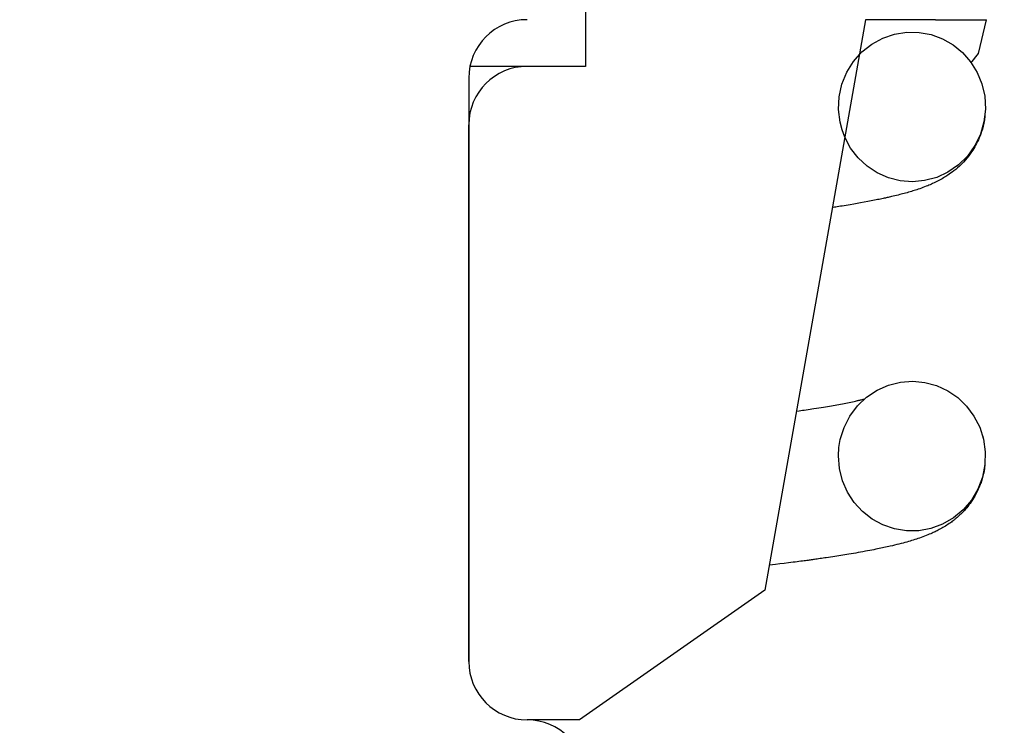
# Model space of a CAD drawing. Extents: x -169 to 7270, y -140 to 2984.
# Tile 319 of 656: x 1604.827 to 1605.354, y 973.286 to 973.663. Entities that reach past the tile are written whole.
import ezdxf

# ---------------------------------------------------------------- set-up
doc = ezdxf.new("R2010")
doc.units = 0
doc.header["$MEASUREMENT"] = 0
doc.header["$PDSIZE"] = 1
doc.layers.get('DEFPOINTS').update_dxf_attribs({"linetype": 'CONTINUOUS'})
doc.layers.add('DIM', color=3, linetype='CONTINUOUS')
doc.layers.add('SPILL-BUCKET', color=1, linetype='CONTINUOUS')
doc.styles.add('SIMPLEX', font='simplex')
doc.dimstyles.new('DIM64', dxfattribs={"dimscale": 64, "dimtxt": 0.09375, "dimasz": 0.09375, "dimexe": 0.0625, "dimexo": 0.0625, "dimgap": 0.046875, "dimtad": 1, "dimdec": 4, "dimzin": 3, "dimdsep": 46, "dimlunit": 4, "dimtxsty": 'SIMPLEX', "dimcen": 0, "dimclrd": 256, "dimclre": 256, "dimclrt": 256, "dimadec": 0, "dimazin": 0, "dimtfac": 1, "dimtdec": 4, "dimtmove": 0, "dimatfit": 3, "dimfxl": 1, "dimfrac": 2, "dimtolj": 1, "dimtzin": 0, "dimarcsym": 0})

# ---------------------------------------------------------------- blocks, each defined once
blk = doc.blocks.new('*D113')
at = {"layer": 'DEFPOINTS', "color": 0, "transparency": 16777216}
for p in [(1368.54722, 978.29596), (2031.77254, 978.01471), (1368.54722, 700.52328)]:
    blk.add_point(p, dxfattribs=at)
at = {"layer": 'DIM', "lineweight": -2, "transparency": 16777216}
for p, q in [((1368.54722, 974.29596), (1368.54722, 696.52328)), ((2031.77254, 974.01471), (2031.77254, 696.52328)), ((2025.77254, 700.52328), (1374.54722, 700.52328))]:
    blk.add_line(p, q, dxfattribs=at)
at = {"layer": 'DIM', "transparency": 16777216}
for points in [[(1374.54722, 701.52328), (1374.54722, 699.52328), (1368.54722, 700.52328)], [(2025.77254, 701.52328), (2025.77254, 699.52328), (2031.77254, 700.52328)]]:
    blk.add_solid(points, dxfattribs=at)
at = {"layer": 'DIM', "transparency": 16777216, "insert": (1700.15988, 708.09471), "char_height": 6, "attachment_point": 5, "style": 'SIMPLEX'}
blk.add_mtext('\\A1;55\'-3 1/4" (F.V. TANK SLAB)', dxfattribs=at)

msp = doc.modelspace()

# ---------------------------------------------------------------- linework, layer by layer
at = {"layer": 'SPILL-BUCKET', "linetype": 'Continuous'}
for p, q in [((1605.12965, 973.77246), (1605.12965, 973.63818)), ((1605.27955, 973.66316), (1605.22572, 973.35787)), ((1605.31702, 973.66316), (1605.27955, 973.66316)), ((1605.09063, 973.63818), (1605.06782, 973.63818)), ((1605.09842, 973.63818), (1605.09063, 973.63818)), ((1605.12965, 973.63818), (1605.09842, 973.63818)), ((1605.22572, 973.35787), (1605.12653, 973.28842)), ((1605.12653, 973.28842), (1605.09842, 973.28842))]:
    msp.add_line(p, q, dxfattribs=at)
at = {"layer": 'SPILL-BUCKET', "color": 7, "linetype": 'Continuous'}
for p, q in [((1605.31702, 973.66316), (1605.34444, 973.66316)), ((1605.34012, 973.64508), (1605.34444, 973.66316)), ((1605.283, 973.6501), (1605.28892, 973.65333)), ((1605.28892, 973.65333), (1605.29518, 973.65545)), ((1605.29518, 973.65545), (1605.30172, 973.65648)), ((1605.30172, 973.65648), (1605.30825, 973.65639)), ((1605.30825, 973.65639), (1605.31467, 973.65521)), ((1605.31467, 973.65521), (1605.32078, 973.65296)), ((1605.32078, 973.65296), (1605.32644, 973.64974)), ((1605.27772, 973.64591), (1605.283, 973.6501)), ((1605.32644, 973.64974), (1605.33153, 973.64558)), ((1605.27317, 973.6408), (1605.27772, 973.64591)), ((1605.33153, 973.64558), (1605.33587, 973.64064)), ((1605.33601, 973.63993), (1605.34012, 973.64508)), ((1605.26955, 973.63499), (1605.27317, 973.6408)), ((1605.33587, 973.64064), (1605.33938, 973.63495)), ((1605.06719, 973.63193), (1605.06719, 973.31965)), ((1605.26696, 973.62863), (1605.26955, 973.63499)), ((1605.33938, 973.63495), (1605.34192, 973.62877)), ((1605.26548, 973.62192), (1605.26696, 973.62863)), ((1605.34192, 973.62877), (1605.34341, 973.62215)), ((1605.26515, 973.61506), (1605.26548, 973.62192)), ((1605.34341, 973.62215), (1605.34379, 973.61536)), ((1605.26597, 973.60823), (1605.26515, 973.61506)), ((1605.34379, 973.61536), (1605.34302, 973.60854)), ((1605.3435, 973.61137), (1605.34325, 973.6096)), ((1605.34355, 973.61184), (1605.3435, 973.61137)), ((1605.06719, 973.31965), (1605.06719, 973.60695)), ((1605.26702, 973.60421), (1605.26597, 973.60823)), ((1605.34302, 973.60854), (1605.34112, 973.60195)), ((1605.34215, 973.60465), (1605.34175, 973.60333)), ((1605.34257, 973.60623), (1605.34215, 973.60465)), ((1605.34293, 973.60785), (1605.34257, 973.60623)), ((1605.34325, 973.6096), (1605.34293, 973.60785)), ((1605.26848, 973.60032), (1605.26702, 973.60421)), ((1605.27162, 973.59447), (1605.26848, 973.60032)), ((1605.34112, 973.60195), (1605.33813, 973.59578)), ((1605.34049, 973.59993), (1605.34006, 973.59895)), ((1605.34091, 973.60098), (1605.34049, 973.59993)), ((1605.34131, 973.60206), (1605.34091, 973.60098)), ((1605.34175, 973.60333), (1605.34131, 973.60206)), ((1605.27567, 973.58921), (1605.27162, 973.59447)), ((1605.33813, 973.59578), (1605.33414, 973.5902)), ((1605.33754, 973.59417), (1605.33697, 973.59325)), ((1605.33805, 973.59503), (1605.33754, 973.59417)), ((1605.33857, 973.59595), (1605.33805, 973.59503)), ((1605.3391, 973.59695), (1605.33857, 973.59595)), ((1605.33962, 973.598), (1605.3391, 973.59695)), ((1605.34006, 973.59895), (1605.33962, 973.598)), ((1605.28047, 973.58476), (1605.27567, 973.58921)), ((1605.33414, 973.5902), (1605.32931, 973.58544)), ((1605.33402, 973.58921), (1605.3331, 973.58812)), ((1605.33491, 973.59033), (1605.33402, 973.58921)), ((1605.33566, 973.59134), (1605.33491, 973.59033)), ((1605.33638, 973.59236), (1605.33566, 973.59134)), ((1605.33697, 973.59325), (1605.33638, 973.59236)), ((1605.28593, 973.58116), (1605.28047, 973.58476)), ((1605.32931, 973.58544), (1605.32374, 973.58158)), ((1605.32887, 973.58389), (1605.32788, 973.58305)), ((1605.32991, 973.58483), (1605.32887, 973.58389)), ((1605.33097, 973.58585), (1605.32991, 973.58483)), ((1605.33204, 973.58695), (1605.33097, 973.58585)), ((1605.3331, 973.58812), (1605.33204, 973.58695)), ((1605.29189, 973.57854), (1605.28593, 973.58116)), ((1605.2982, 973.57695), (1605.29189, 973.57854)), ((1605.3177, 973.57878), (1605.31127, 973.57704)), ((1605.32374, 973.58158), (1605.3177, 973.57878)), ((1605.3213, 973.57844), (1605.32057, 973.57802)), ((1605.32194, 973.57882), (1605.3213, 973.57844)), ((1605.32258, 973.57922), (1605.32194, 973.57882)), ((1605.32312, 973.57956), (1605.32258, 973.57922)), ((1605.32368, 973.57993), (1605.32312, 973.57956)), ((1605.32441, 973.58042), (1605.32368, 973.57993)), ((1605.32516, 973.58095), (1605.32441, 973.58042)), ((1605.32603, 973.58159), (1605.32516, 973.58095)), ((1605.32691, 973.58226), (1605.32603, 973.58159)), ((1605.32788, 973.58305), (1605.32691, 973.58226)), ((1605.30474, 973.57644), (1605.2982, 973.57695)), ((1605.31127, 973.57704), (1605.30474, 973.57644)), ((1605.3095, 973.57302), (1605.30867, 973.57272)), ((1605.31035, 973.57333), (1605.3095, 973.57302)), ((1605.31121, 973.57365), (1605.31035, 973.57333)), ((1605.31205, 973.57398), (1605.31121, 973.57365)), ((1605.31289, 973.57432), (1605.31205, 973.57398)), ((1605.31352, 973.57457), (1605.31289, 973.57432)), ((1605.31415, 973.57484), (1605.31352, 973.57457)), ((1605.31485, 973.57515), (1605.31415, 973.57484)), ((1605.31555, 973.57546), (1605.31485, 973.57515)), ((1605.31633, 973.57582), (1605.31555, 973.57546)), ((1605.31711, 973.57619), (1605.31633, 973.57582)), ((1605.31776, 973.57651), (1605.31711, 973.57619)), ((1605.31842, 973.57685), (1605.31776, 973.57651)), ((1605.31913, 973.57722), (1605.31842, 973.57685)), ((1605.31984, 973.57761), (1605.31913, 973.57722)), ((1605.32057, 973.57802), (1605.31984, 973.57761)), ((1605.29022, 973.56771), (1605.28961, 973.56758)), ((1605.29074, 973.56783), (1605.29022, 973.56771)), ((1605.29127, 973.56794), (1605.29074, 973.56783)), ((1605.2918, 973.56806), (1605.29127, 973.56794)), ((1605.29234, 973.56818), (1605.2918, 973.56806)), ((1605.29293, 973.56832), (1605.29234, 973.56818)), ((1605.29352, 973.56846), (1605.29293, 973.56832)), ((1605.29443, 973.56867), (1605.29352, 973.56846)), ((1605.29534, 973.56889), (1605.29443, 973.56867)), ((1605.29622, 973.5691), (1605.29534, 973.56889)), ((1605.2971, 973.56932), (1605.29622, 973.5691)), ((1605.29791, 973.56953), (1605.2971, 973.56932)), ((1605.29871, 973.56974), (1605.29791, 973.56953)), ((1605.29947, 973.56993), (1605.29871, 973.56974)), ((1605.30023, 973.57014), (1605.29947, 973.56993)), ((1605.30103, 973.57036), (1605.30023, 973.57014)), ((1605.30182, 973.57058), (1605.30103, 973.57036)), ((1605.30267, 973.57082), (1605.30182, 973.57058)), ((1605.3035, 973.57107), (1605.30267, 973.57082)), ((1605.30426, 973.57129), (1605.3035, 973.57107)), ((1605.30501, 973.57152), (1605.30426, 973.57129)), ((1605.30565, 973.57173), (1605.30501, 973.57152)), ((1605.30629, 973.57193), (1605.30565, 973.57173)), ((1605.30706, 973.57218), (1605.30629, 973.57193)), ((1605.30783, 973.57244), (1605.30706, 973.57218)), ((1605.30867, 973.57272), (1605.30783, 973.57244)), ((1605.26232, 973.56268), (1605.26181, 973.56261)), ((1605.263, 973.56279), (1605.26232, 973.56268)), ((1605.26368, 973.5629), (1605.263, 973.56279)), ((1605.26449, 973.56302), (1605.26368, 973.5629)), ((1605.26529, 973.56315), (1605.26449, 973.56302)), ((1605.26622, 973.56329), (1605.26529, 973.56315)), ((1605.26713, 973.56344), (1605.26622, 973.56329)), ((1605.26818, 973.56361), (1605.26713, 973.56344)), ((1605.26921, 973.56377), (1605.26818, 973.56361)), ((1605.27031, 973.56396), (1605.26921, 973.56377)), ((1605.2714, 973.56414), (1605.27031, 973.56396)), ((1605.27327, 973.56445), (1605.2714, 973.56414)), ((1605.27511, 973.56477), (1605.27327, 973.56445)), ((1605.27701, 973.56511), (1605.27511, 973.56477)), ((1605.27887, 973.56545), (1605.27701, 973.56511)), ((1605.28077, 973.5658), (1605.27887, 973.56545)), ((1605.28264, 973.56616), (1605.28077, 973.5658)), ((1605.28353, 973.56633), (1605.28264, 973.56616)), ((1605.28441, 973.5665), (1605.28353, 973.56633)), ((1605.28524, 973.56667), (1605.28441, 973.5665)), ((1605.28607, 973.56684), (1605.28524, 973.56667)), ((1605.28684, 973.56699), (1605.28607, 973.56684)), ((1605.28761, 973.56715), (1605.28684, 973.56699)), ((1605.28831, 973.5673), (1605.28761, 973.56715)), ((1605.289, 973.56745), (1605.28831, 973.5673)), ((1605.28961, 973.56758), (1605.289, 973.56745)), ((1605.28579, 973.46485), (1605.29193, 973.46757)), ((1605.29193, 973.46757), (1605.29832, 973.46915)), ((1605.29832, 973.46915), (1605.30489, 973.46964)), ((1605.30489, 973.46964), (1605.31138, 973.46902)), ((1605.31138, 973.46902), (1605.31768, 973.46731)), ((1605.28021, 973.46113), (1605.28579, 973.46485)), ((1605.31768, 973.46731), (1605.3236, 973.46458)), ((1605.3236, 973.46458), (1605.32898, 973.4609)), ((1605.26333, 973.45691), (1605.26433, 973.45709)), ((1605.26433, 973.45709), (1605.2653, 973.45726)), ((1605.2653, 973.45726), (1605.26628, 973.45745)), ((1605.26628, 973.45745), (1605.26723, 973.45763)), ((1605.26723, 973.45763), (1605.26818, 973.45781)), ((1605.26818, 973.45781), (1605.26911, 973.45799)), ((1605.26911, 973.45799), (1605.27004, 973.45818)), ((1605.27004, 973.45818), (1605.27093, 973.45836)), ((1605.27093, 973.45836), (1605.27183, 973.45854)), ((1605.27183, 973.45854), (1605.27269, 973.45872)), ((1605.27269, 973.45872), (1605.27349, 973.4589)), ((1605.27349, 973.4589), (1605.27426, 973.45907)), ((1605.27426, 973.45907), (1605.27476, 973.45918)), ((1605.27476, 973.45918), (1605.27525, 973.45929)), ((1605.27525, 973.45929), (1605.27568, 973.45938)), ((1605.27528, 973.45646), (1605.28021, 973.46113)), ((1605.27568, 973.45938), (1605.27609, 973.45948)), ((1605.27609, 973.45948), (1605.27651, 973.45958)), ((1605.27651, 973.45958), (1605.27692, 973.45968)), ((1605.27692, 973.45968), (1605.27737, 973.45979)), ((1605.27737, 973.45979), (1605.2778, 973.45989)), ((1605.2778, 973.45989), (1605.27826, 973.46001)), ((1605.27826, 973.46001), (1605.27871, 973.46012)), ((1605.27871, 973.46012), (1605.27919, 973.46025)), ((1605.32898, 973.4609), (1605.33374, 973.45633)), ((1605.2426, 973.45363), (1605.244, 973.45383)), ((1605.244, 973.45383), (1605.24493, 973.45397)), ((1605.24493, 973.45397), (1605.24585, 973.4541)), ((1605.24585, 973.4541), (1605.24684, 973.45425)), ((1605.24684, 973.45425), (1605.24782, 973.45439)), ((1605.24782, 973.45439), (1605.24887, 973.45455)), ((1605.24887, 973.45455), (1605.24991, 973.4547)), ((1605.24991, 973.4547), (1605.25095, 973.45487)), ((1605.25095, 973.45487), (1605.25199, 973.45502)), ((1605.25199, 973.45502), (1605.25333, 973.45523)), ((1605.25333, 973.45523), (1605.25465, 973.45544)), ((1605.25465, 973.45544), (1605.25588, 973.45564)), ((1605.25588, 973.45564), (1605.25708, 973.45584)), ((1605.25708, 973.45584), (1605.2582, 973.45602)), ((1605.2582, 973.45602), (1605.2593, 973.45621)), ((1605.2593, 973.45621), (1605.26033, 973.45638)), ((1605.26033, 973.45638), (1605.26133, 973.45655)), ((1605.26133, 973.45655), (1605.26234, 973.45673)), ((1605.26234, 973.45673), (1605.26333, 973.45691)), ((1605.27122, 973.45101), (1605.27528, 973.45646)), ((1605.33374, 973.45633), (1605.33768, 973.45104)), ((1605.26814, 973.44496), (1605.27122, 973.45101)), ((1605.33768, 973.45104), (1605.34074, 973.44507)), ((1605.2661, 973.43848), (1605.26814, 973.44496)), ((1605.34074, 973.44507), (1605.34278, 973.43867)), ((1605.26538, 973.43416), (1605.2661, 973.43848)), ((1605.34236, 973.44028), (1605.34248, 973.43982)), ((1605.34248, 973.43982), (1605.3426, 973.43934)), ((1605.3426, 973.43934), (1605.34264, 973.4392)), ((1605.34278, 973.43867), (1605.34374, 973.43193)), ((1605.26512, 973.42977), (1605.26538, 973.43416)), ((1605.34374, 973.43193), (1605.34356, 973.42511)), ((1605.26566, 973.42301), (1605.26512, 973.42977)), ((1605.2673, 973.41642), (1605.26566, 973.42301)), ((1605.34356, 973.42511), (1605.34224, 973.41837)), ((1605.34287, 973.42059), (1605.34266, 973.41967)), ((1605.34309, 973.42172), (1605.34287, 973.42059)), ((1605.34329, 973.42287), (1605.34309, 973.42172)), ((1605.34357, 973.42507), (1605.34329, 973.42287)), ((1605.26997, 973.41031), (1605.2673, 973.41642)), ((1605.34224, 973.41837), (1605.3398, 973.41195)), ((1605.34123, 973.41489), (1605.34095, 973.41415)), ((1605.34146, 973.41554), (1605.34123, 973.41489)), ((1605.34168, 973.4162), (1605.34146, 973.41554)), ((1605.34187, 973.41677), (1605.34168, 973.4162)), ((1605.34205, 973.41737), (1605.34187, 973.41677)), ((1605.34225, 973.41806), (1605.34205, 973.41737)), ((1605.34244, 973.41877), (1605.34225, 973.41806)), ((1605.34266, 973.41967), (1605.34244, 973.41877)), ((1605.27361, 973.40472), (1605.26997, 973.41031)), ((1605.3398, 973.41195), (1605.33631, 973.40606)), ((1605.33938, 973.41057), (1605.33875, 973.40935)), ((1605.33997, 973.41182), (1605.33938, 973.41057)), ((1605.34033, 973.41262), (1605.33997, 973.41182)), ((1605.34067, 973.41343), (1605.34033, 973.41262)), ((1605.34095, 973.41415), (1605.34067, 973.41343)), ((1605.27805, 973.39989), (1605.27361, 973.40472)), ((1605.33631, 973.40606), (1605.33189, 973.40084)), ((1605.33556, 973.40426), (1605.33493, 973.40342)), ((1605.33617, 973.40513), (1605.33556, 973.40426)), ((1605.33683, 973.4061), (1605.33617, 973.40513)), ((1605.33746, 973.4071), (1605.33683, 973.4061)), ((1605.33812, 973.40822), (1605.33746, 973.4071)), ((1605.33875, 973.40935), (1605.33812, 973.40822)), ((1605.28322, 973.39585), (1605.27805, 973.39989)), ((1605.33189, 973.40084), (1605.3267, 973.39652)), ((1605.33116, 973.39911), (1605.33063, 973.39858)), ((1605.33185, 973.39982), (1605.33116, 973.39911)), ((1605.33254, 973.40056), (1605.33185, 973.39982)), ((1605.33315, 973.40125), (1605.33254, 973.40056)), ((1605.33377, 973.40196), (1605.33315, 973.40125)), ((1605.33435, 973.40268), (1605.33377, 973.40196)), ((1605.33493, 973.40342), (1605.33435, 973.40268)), ((1605.28895, 973.39276), (1605.28322, 973.39585)), ((1605.3267, 973.39652), (1605.32085, 973.39315)), ((1605.32504, 973.39393), (1605.3244, 973.39348)), ((1605.32556, 973.3943), (1605.32504, 973.39393)), ((1605.32608, 973.39469), (1605.32556, 973.3943)), ((1605.32649, 973.395), (1605.32608, 973.39469)), ((1605.3269, 973.39532), (1605.32649, 973.395)), ((1605.32717, 973.39554), (1605.3269, 973.39532)), ((1605.32746, 973.39576), (1605.32717, 973.39554)), ((1605.32781, 973.39606), (1605.32746, 973.39576)), ((1605.32817, 973.39636), (1605.32781, 973.39606)), ((1605.32862, 973.39674), (1605.32817, 973.39636)), ((1605.32906, 973.39712), (1605.32862, 973.39674)), ((1605.32958, 973.39759), (1605.32906, 973.39712)), ((1605.33009, 973.39807), (1605.32958, 973.39759)), ((1605.33063, 973.39858), (1605.33009, 973.39807)), ((1605.29511, 973.39065), (1605.28895, 973.39276)), ((1605.30156, 973.38962), (1605.29511, 973.39065)), ((1605.3081, 973.38968), (1605.30156, 973.38962)), ((1605.31462, 973.39087), (1605.3081, 973.38968)), ((1605.31527, 973.3884), (1605.31449, 973.38805)), ((1605.32085, 973.39315), (1605.31462, 973.39087)), ((1605.31579, 973.38864), (1605.31527, 973.3884)), ((1605.31632, 973.38888), (1605.31579, 973.38864)), ((1605.31684, 973.38913), (1605.31632, 973.38888)), ((1605.31736, 973.38938), (1605.31684, 973.38913)), ((1605.3179, 973.38965), (1605.31736, 973.38938)), ((1605.31845, 973.38993), (1605.3179, 973.38965)), ((1605.3191, 973.39027), (1605.31845, 973.38993)), ((1605.31976, 973.39063), (1605.3191, 973.39027)), ((1605.3204, 973.39098), (1605.31976, 973.39063)), ((1605.32104, 973.39135), (1605.3204, 973.39098)), ((1605.32172, 973.39175), (1605.32104, 973.39135)), ((1605.3224, 973.39217), (1605.32172, 973.39175)), ((1605.32307, 973.3926), (1605.3224, 973.39217)), ((1605.32376, 973.39305), (1605.32307, 973.3926)), ((1605.3244, 973.39348), (1605.32376, 973.39305)), ((1605.30073, 973.38334), (1605.29973, 973.38307)), ((1605.30171, 973.38361), (1605.30073, 973.38334)), ((1605.30258, 973.38386), (1605.30171, 973.38361)), ((1605.30344, 973.38412), (1605.30258, 973.38386)), ((1605.30429, 973.38437), (1605.30344, 973.38412)), ((1605.30513, 973.38463), (1605.30429, 973.38437)), ((1605.30601, 973.3849), (1605.30513, 973.38463)), ((1605.30688, 973.38519), (1605.30601, 973.3849)), ((1605.30768, 973.38545), (1605.30688, 973.38519)), ((1605.30848, 973.38572), (1605.30768, 973.38545)), ((1605.30937, 973.38604), (1605.30848, 973.38572)), ((1605.31026, 973.38636), (1605.30937, 973.38604)), ((1605.31115, 973.3867), (1605.31026, 973.38636)), ((1605.31205, 973.38705), (1605.31115, 973.3867)), ((1605.31288, 973.38738), (1605.31205, 973.38705)), ((1605.31371, 973.38772), (1605.31288, 973.38738)), ((1605.31449, 973.38805), (1605.31371, 973.38772)), ((1605.27565, 973.37793), (1605.27436, 973.37771)), ((1605.27691, 973.37816), (1605.27565, 973.37793)), ((1605.27822, 973.37839), (1605.27691, 973.37816)), ((1605.27952, 973.37863), (1605.27822, 973.37839)), ((1605.28072, 973.37885), (1605.27952, 973.37863)), ((1605.2819, 973.37908), (1605.28072, 973.37885)), ((1605.28302, 973.37929), (1605.2819, 973.37908)), ((1605.28413, 973.37951), (1605.28302, 973.37929)), ((1605.2851, 973.37971), (1605.28413, 973.37951)), ((1605.28607, 973.3799), (1605.2851, 973.37971)), ((1605.28693, 973.38008), (1605.28607, 973.3799)), ((1605.28778, 973.38026), (1605.28693, 973.38008)), ((1605.28863, 973.38043), (1605.28778, 973.38026)), ((1605.28947, 973.38061), (1605.28863, 973.38043)), ((1605.29031, 973.3808), (1605.28947, 973.38061)), ((1605.29114, 973.38098), (1605.29031, 973.3808)), ((1605.29202, 973.38118), (1605.29114, 973.38098)), ((1605.29289, 973.38138), (1605.29202, 973.38118)), ((1605.29404, 973.38165), (1605.29289, 973.38138)), ((1605.29518, 973.38192), (1605.29404, 973.38165)), ((1605.29634, 973.3822), (1605.29518, 973.38192)), ((1605.29749, 973.38249), (1605.29634, 973.3822)), ((1605.29862, 973.38278), (1605.29749, 973.38249)), ((1605.29973, 973.38307), (1605.29862, 973.38278)), ((1605.24085, 973.37274), (1605.23844, 973.37243)), ((1605.24192, 973.37288), (1605.24085, 973.37274)), ((1605.24298, 973.37302), (1605.24192, 973.37288)), ((1605.24399, 973.37315), (1605.24298, 973.37302)), ((1605.245, 973.37328), (1605.24399, 973.37315)), ((1605.24587, 973.3734), (1605.245, 973.37328)), ((1605.24674, 973.37352), (1605.24587, 973.3734)), ((1605.24748, 973.37362), (1605.24674, 973.37352)), ((1605.24822, 973.37372), (1605.24748, 973.37362)), ((1605.24884, 973.3738), (1605.24822, 973.37372)), ((1605.24945, 973.37389), (1605.24884, 973.3738)), ((1605.24994, 973.37395), (1605.24945, 973.37389)), ((1605.25043, 973.37402), (1605.24994, 973.37395)), ((1605.25084, 973.37408), (1605.25043, 973.37402)), ((1605.25125, 973.37414), (1605.25084, 973.37408)), ((1605.25179, 973.37421), (1605.25125, 973.37414)), ((1605.25233, 973.37429), (1605.25179, 973.37421)), ((1605.253, 973.37438), (1605.25233, 973.37429)), ((1605.25367, 973.37448), (1605.253, 973.37438)), ((1605.25447, 973.37459), (1605.25367, 973.37448)), ((1605.25526, 973.3747), (1605.25447, 973.37459)), ((1605.25609, 973.37483), (1605.25526, 973.3747)), ((1605.25693, 973.37494), (1605.25609, 973.37483)), ((1605.25774, 973.37506), (1605.25693, 973.37494)), ((1605.25854, 973.37518), (1605.25774, 973.37506)), ((1605.25973, 973.37536), (1605.25854, 973.37518)), ((1605.26091, 973.37554), (1605.25973, 973.37536)), ((1605.26205, 973.37571), (1605.26091, 973.37554)), ((1605.26317, 973.37588), (1605.26205, 973.37571)), ((1605.26424, 973.37605), (1605.26317, 973.37588)), ((1605.26531, 973.37621), (1605.26424, 973.37605)), ((1605.26635, 973.37638), (1605.26531, 973.37621)), ((1605.26739, 973.37654), (1605.26635, 973.37638)), ((1605.26849, 973.37672), (1605.26739, 973.37654)), ((1605.26959, 973.3769), (1605.26849, 973.37672)), ((1605.27076, 973.3771), (1605.26959, 973.3769)), ((1605.27192, 973.37729), (1605.27076, 973.3771)), ((1605.27315, 973.3775), (1605.27192, 973.37729)), ((1605.27436, 973.37771), (1605.27315, 973.3775)), ((1605.22835, 973.37118), (1605.22806, 973.37114)), ((1605.22989, 973.37137), (1605.22835, 973.37118)), ((1605.23143, 973.37155), (1605.22989, 973.37137)), ((1605.23373, 973.37184), (1605.23143, 973.37155)), ((1605.236, 973.37212), (1605.23373, 973.37184)), ((1605.23844, 973.37243), (1605.236, 973.37212))]:
    msp.add_line(p, q, dxfattribs=at)
for centre, start, end in [((1605.09842, 973.63193), 90, 180), ((1605.09842, 973.31965), 180, 270), ((1605.09842, 973.25719), 0, 90)]:
    msp.add_arc(centre, 0.03123, start, end, dxfattribs=at)
at = {"layer": 'SPILL-BUCKET', "linetype": 'Continuous'}
msp.add_arc((1605.09842, 973.60695), 0.03123, 90, 180, dxfattribs=at)

# ---------------------------------------------------------------- dimensions: what is measured, and where the dimension line sits
at = {"layer": 'DIM'}
dim = msp.add_linear_dim(base=(1368.54722, 700.52328), p1=(2031.77254, 978.01471), p2=(1368.54722, 978.29596), angle=180, text='<> (F.V. TANK SLAB)', dimstyle='DIM64', dxfattribs=at)
dim.commit()
dim.dimension.update_dxf_attribs({"geometry": '*D113', "text_midpoint": (1700.15988, 708.09471)})

doc.saveas('drawing.dxf')
